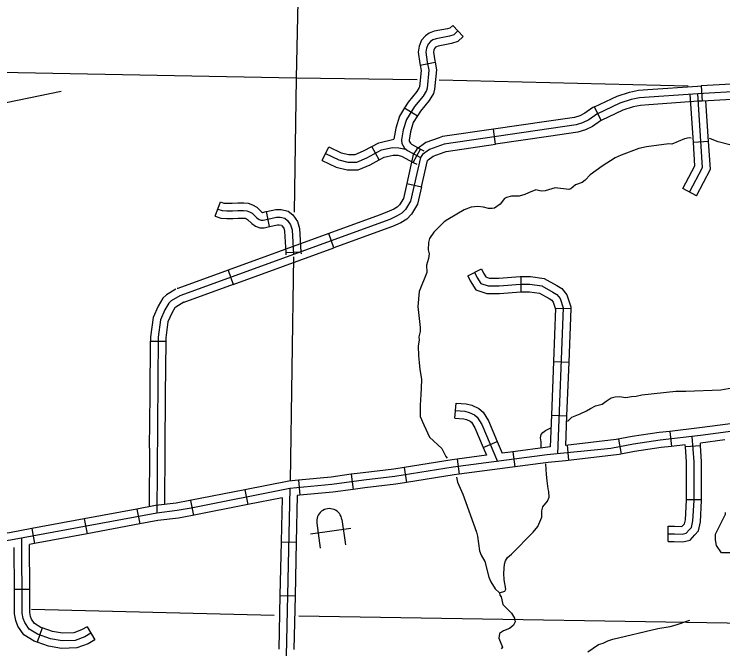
# Model space of a CAD drawing. Extents: x 1370567 to 1373900, y 377514 to 379648.
# Drawn here: x 1372062.3 to 1372261.9, y 378041.9 to 378220.6 of the extents above; entities that cross this region are included whole.
import ezdxf

# ---------------------------------------------------------------- set-up
doc = ezdxf.new("R2010")
doc.units = 0
doc.layers.add('Default', color=7, linetype='Continuous')

msp = doc.modelspace()

# ---------------------------------------------------------------- linework, layer by layer
at = {"layer": 'Default'}
for p, q in [((1372185.8, 378217.44), (1372188.71, 378214.29)), ((1372176.58, 378206.27), (1372180.79, 378207.08)), ((1372255.78, 378200.41), (1372256.02, 378196.13)), ((1372172.22, 378194.21), (1372175.86, 378191.95)), ((1372227.58, 378190.65), (1372225.73, 378194.52)), ((1372197.85, 378183.98), (1372197.23, 378188.22)), ((1372257.83, 378184.79), (1372253.56, 378184.51)), ((1372149.05, 378179.4), (1372150.92, 378183.26)), ((1372165.05, 378179.59), (1372163, 378183.35)), ((1372174.68, 378178.86), (1372176.7, 378182.64)), ((1372183.38, 378181.76), (1372183.38, 378181.76)), ((1372172.82, 378172.94), (1372177, 378171.99)), ((1372254.4, 378169.49), (1372250.61, 378171.49)), ((1372118.91, 378163.72), (1372120.36, 378167.76)), ((1372134.2, 378160.83), (1372133.3, 378165.02)), ((1372152.32, 378154.84), (1372150.86, 378158.87)), ((1372138.73, 378153.47), (1372143.01, 378153.7)), ((1372122.5, 378148.55), (1372123.97, 378144.53)), ((1372190.01, 378146.98), (1372193.85, 378148.9)), ((1372205.07, 378142.45), (1372205.07, 378146.74)), ((1372214.76, 378137.88), (1372219.04, 378137.72)), ((1372100.65, 378128.55), (1372104.93, 378128.51)), ((1372214.17, 378122.81), (1372218.45, 378122.64)), ((1372186.39, 378106.86), (1372186.71, 378111.13)), ((1372213.58, 378107.74), (1372217.86, 378107.57)), ((1372246.92, 378103.16), (1372247.4, 378098.9)), ((1372194.37, 378098.63), (1372198.31, 378100.31)), ((1372233.32, 378096.76), (1372232.53, 378100.97)), ((1372218.53, 378095), (1372218.09, 378099.27)), ((1372255.59, 378099.07), (1372251.31, 378098.78)), ((1372203.36, 378093.17), (1372202.8, 378097.42)), ((1372187.07, 378095.35), (1372187.63, 378091.1)), ((1372172.11, 378093.01), (1372172.78, 378088.78)), ((1372157.19, 378091.07), (1372157.78, 378086.82)), ((1372142.3, 378089.42), (1372142.69, 378085.15)), ((1372127.24, 378086.72), (1372128.08, 378082.52)), ((1372111.95, 378083.69), (1372112.78, 378079.49)), ((1372255.89, 378083.85), (1372251.6, 378083.85)), ((1372096.85, 378081.29), (1372097.64, 378077.08)), ((1372082.02, 378078.53), (1372082.8, 378074.32)), ((1372154.56, 378078.32), (1372155.54, 378071.24)), ((1372147.49, 378077.34), (1372148.47, 378070.26)), ((1372246.48, 378072.17), (1372246.48, 378076.46)), ((1372067.19, 378075.78), (1372067.97, 378071.56)), ((1372157.08, 378075.78), (1372145.76, 378074.21)), ((1372137.44, 378072.01), (1372141.73, 378071.92)), ((1372066.63, 378058.65), (1372062.34, 378058.62)), ((1372137.11, 378056.93), (1372141.4, 378056.83)), ((1372082.8, 378048.16), (1372084.96, 378044.46)), ((1372070.17, 378047.82), (1372068.77, 378043.77))]:
    msp.add_line(p, q, dxfattribs=at)
for points in [[(1372143.03, 378263.35), (1372141.72, 378202.54), (1372141.14, 378164.86)], [(1372187.26, 378215.87), (1372186.11, 378214.81), (1372184.89, 378214.41), (1372181.15, 378213.7), (1372180.15, 378213.33), (1372179.52, 378212.87), (1372178.86, 378212.13), (1372178.38, 378211.02), (1372178.23, 378209.91), (1372178.6, 378207.08), (1372179.03, 378204.85), (1372178.54, 378199.8), (1372178.37, 378199.12), (1372177.43, 378197.55), (1372174.97, 378194.58), (1372172.72, 378190.96), (1372171.8, 378188.02), (1372171.35, 378185.22), (1372171.43, 378184.16), (1372172.2, 378182.85), (1372173, 378182.19), (1372176.68, 378180.22)], [(1372185.8, 378217.44), (1372185, 378216.7), (1372184.35, 378216.49), (1372180.57, 378215.77), (1372179.13, 378215.24), (1372178.07, 378214.47), (1372177.03, 378213.3), (1372176.29, 378211.6), (1372176.07, 378209.9), (1372176.49, 378206.74), (1372176.58, 378206.27)], [(1372188.71, 378214.29), (1372187.22, 378212.92), (1372185.42, 378212.33), (1372181.72, 378211.63), (1372181.17, 378211.42), (1372180.97, 378211.28), (1372180.69, 378210.96), (1372180.46, 378210.44), (1372180.39, 378209.91), (1372180.72, 378207.42), (1372180.79, 378207.08)], [(1372141.72, 378202.54), (1371989.89, 378205.51), (1371916.75, 378206.87)], [(1372176.58, 378206.27), (1372176.87, 378204.75), (1372176.43, 378200.17), (1372176.37, 378199.95), (1372175.68, 378198.79), (1372173.23, 378195.83), (1372172.22, 378194.21)], [(1372180.79, 378207.08), (1372181.19, 378204.95), (1372180.66, 378199.44), (1372180.37, 378198.29), (1372179.18, 378196.3), (1372176.72, 378193.32), (1372175.86, 378191.95)], [(1372175.79, 378202.12), (1372141.72, 378202.54)], [(1372252.13, 378200.34), (1372181.93, 378202.01)], [(1372240.7, 378199.36), (1372254.69, 378200.34), (1372255.78, 378200.41)], [(1372270.84, 378201.27), (1372255.78, 378200.41)], [(1372075.48, 378198.8), (1372032.15, 378189.88)], [(1372225.73, 378194.52), (1372232.08, 378197.56), (1372235.53, 378198.67), (1372238.1, 378199.17), (1372240.7, 378199.36)], [(1372280.52, 378199.67), (1372254.82, 378198.21), (1372238.38, 378197.05), (1372236.07, 378196.59)], [(1372252.5, 378170.49), (1372256.16, 378177.39), (1372254.82, 378198.21)], [(1372253.56, 378184.51), (1372252.69, 378198.07)], [(1372236.07, 378196.59), (1372232.87, 378195.57), (1372226.33, 378192.43), (1372224.08, 378190.83), (1372222.36, 378190.01), (1372220.51, 378189.44), (1372183.39, 378184.04), (1372179.22, 378182.53), (1372177.28, 378181.13), (1372176.68, 378180.22), (1372173.88, 378167.95), (1372172.48, 378165.58), (1372171.48, 378164.58), (1372170.17, 378163.78), (1372168.06, 378162.84), (1372108.92, 378141.34)], [(1372256.02, 378196.13), (1372254.96, 378196.07), (1372241, 378195.08)], [(1372271.08, 378196.99), (1372256.02, 378196.13)], [(1372257.83, 378184.79), (1372257.1, 378196.19)], [(1372172.22, 378194.21), (1372170.75, 378191.85), (1372169.71, 378188.51), (1372169.2, 378185.4)], [(1372225.73, 378194.52), (1372225.24, 378194.28), (1372222.98, 378192.69), (1372221.58, 378192.01), (1372220.04, 378191.53), (1372212.16, 378190.39)], [(1372241, 378195.08), (1372238.66, 378194.92), (1372236.6, 378194.51), (1372233.66, 378193.57), (1372227.58, 378190.65)], [(1372175.86, 378191.95), (1372174.68, 378190.06), (1372173.89, 378187.52), (1372173.5, 378185.13), (1372173.53, 378184.82), (1372173.86, 378184.26), (1372174.2, 378183.98), (1372176.7, 378182.64)], [(1372212.16, 378190.39), (1372197.23, 378188.22)], [(1372227.58, 378190.65), (1372227.42, 378190.58), (1372225.17, 378188.98), (1372223.15, 378188.01), (1372220.98, 378187.34), (1372212.78, 378186.15)], [(1372197.23, 378188.22), (1372182.87, 378186.13), (1372181.92, 378185.79)], [(1372181.92, 378185.79), (1372178.21, 378184.44), (1372175.71, 378182.64), (1372174.68, 378181.07), (1372172.82, 378172.94)], [(1372252.94, 378185.69), (1372252.39, 378185.79), (1372251.05, 378185.51), (1372247.54, 378184.02), (1372246.65, 378184.05), (1372240.4, 378183.26), (1372238.23, 378182.8), (1372233.18, 378180.89), (1372231.55, 378180.18), (1372227.84, 378177.81), (1372224.53, 378175.36), (1372223.13, 378173.91), (1372222.24, 378173.25), (1372220.36, 378172.51), (1372219.07, 378171.4), (1372218.53, 378171.23), (1372214.65, 378171.74), (1372211.82, 378170.89), (1372210.68, 378170.75), (1372209.22, 378171.18), (1372207.14, 378170.29), (1372206.11, 378169.81), (1372204.54, 378169.41), (1372202.37, 378169.38), (1372200.89, 378169.01), (1372200.4, 378168.73), (1372199.12, 378167.07), (1372197.52, 378165.99), (1372196.89, 378165.88), (1372195.89, 378165.93), (1372194.46, 378166.28), (1372192.89, 378166.45), (1372191.01, 378166.31), (1372189.01, 378165.54), (1372184.41, 378162.83), (1372183.36, 378162.17), (1372180.47, 378159.24), (1372179.27, 378157.47), (1372178.93, 378156.35), (1372178.82, 378154.3), (1372179.13, 378153.13), (1372178.96, 378151.84), (1372178.39, 378149.96), (1372178.53, 378147.88), (1372176.33, 378142.54), (1372175.96, 378138.26), (1372176.61, 378132.43), (1372176.58, 378131.29)], [(1372212.78, 378186.15), (1372197.85, 378183.98)], [(1372163, 378183.35), (1372164.97, 378184.42), (1372169.2, 378185.4)], [(1372183.38, 378181.76), (1372183.92, 378181.95), (1372197.85, 378183.98)], [(1372250.61, 378171.49), (1372253.98, 378177.86), (1372253.56, 378184.51)], [(1372254.4, 378169.49), (1372258.34, 378176.93), (1372257.83, 378184.79)], [(1372279.61, 378185.16), (1372278.23, 378184.5), (1372275.89, 378184.3), (1372274.67, 378184.5), (1372273.04, 378184.42), (1372270.33, 378183.77), (1372268.39, 378183.51), (1372263.82, 378183.77), (1372260.51, 378184.69), (1372258.42, 378185.51), (1372258.06, 378185.58)], [(1372149.99, 378181.33), (1372153.66, 378179.55), (1372156.26, 378178.96), (1372158.75, 378178.96), (1372161.59, 378180.15), (1372165.74, 378182.4), (1372168.82, 378183.11), (1372170.59, 378182.99), (1372172.49, 378182.61)], [(1372150.92, 378183.26), (1372154.37, 378181.59), (1372156.5, 378181.11), (1372158.32, 378181.11), (1372160.67, 378182.08), (1372163, 378183.35)], [(1372176.7, 378182.64), (1372177.69, 378182.11)], [(1372165.05, 378179.59), (1372166.5, 378180.38), (1372168.99, 378180.95), (1372170.31, 378180.86), (1372171.32, 378180.66)], [(1372171.32, 378180.66), (1372174.68, 378178.86)], [(1372177, 378171.99), (1372178.69, 378179.37), (1372178.86, 378179.62), (1372180.23, 378180.62), (1372183.38, 378181.76)], [(1372149.05, 378179.4), (1372152.94, 378177.52), (1372156.02, 378176.82), (1372159.18, 378176.82), (1372162.52, 378178.21), (1372165.05, 378179.59)], [(1372174.68, 378178.86), (1372175.67, 378178.33)], [(1372172.82, 378172.94), (1372171.87, 378168.75), (1372170.78, 378166.9), (1372170.15, 378166.28), (1372169.17, 378165.68), (1372167.25, 378164.83), (1372165.03, 378164.02)], [(1372177, 378171.99), (1372175.9, 378167.14), (1372174.19, 378164.25), (1372172.81, 378162.88), (1372171.16, 378161.88), (1372168.86, 378160.85), (1372166.5, 378159.99)], [(1372120.36, 378167.76), (1372121.31, 378167.42), (1372122.26, 378167.35), (1372123.67, 378167.35), (1372125.22, 378167.44), (1372126.92, 378167.44), (1372128.2, 378167.38), (1372129.43, 378166.9), (1372130.56, 378166.3), (1372131.93, 378164.98), (1372132.23, 378164.77), (1372133.22, 378165), (1372133.3, 378165.02)], [(1372119.63, 378165.74), (1372120.87, 378165.3), (1372122.19, 378165.21), (1372123.73, 378165.21), (1372125.28, 378165.3), (1372126.86, 378165.3), (1372127.75, 378165.25), (1372128.54, 378164.94), (1372129.29, 378164.55), (1372130.57, 378163.31), (1372131.27, 378162.83), (1372131.85, 378162.61), (1372132.42, 378162.61), (1372133.7, 378162.92), (1372136.17, 378163.44), (1372137.18, 378163.44), (1372138.46, 378163.14), (1372139.21, 378162.56), (1372140.13, 378161.28), (1372140.53, 378159.87), (1372140.91, 378152.97)], [(1372133.3, 378165.02), (1372135.94, 378165.59), (1372137.43, 378165.59), (1372139.4, 378165.11), (1372140.76, 378164.07), (1372142.09, 378162.23), (1372142.66, 378160.22), (1372143.01, 378153.7)], [(1372165.03, 378164.02), (1372150.86, 378158.87)], [(1372118.91, 378163.72), (1372120.43, 378163.18), (1372122.12, 378163.07), (1372123.8, 378163.07), (1372125.34, 378163.15), (1372126.81, 378163.15), (1372127.29, 378163.13), (1372127.65, 378162.99), (1372128.02, 378162.8), (1372129.21, 378161.65), (1372130.27, 378160.92), (1372131.45, 378160.46), (1372132.67, 378160.46), (1372134.17, 378160.83), (1372134.2, 378160.83)], [(1372134.2, 378160.83), (1372136.39, 378161.3), (1372136.92, 378161.3), (1372137.52, 378161.16), (1372137.66, 378161.05), (1372138.17, 378160.34), (1372138.4, 378159.52), (1372138.73, 378153.47)], [(1372166.5, 378159.99), (1372152.32, 378154.84)], [(1372150.86, 378158.87), (1372136.68, 378153.71)], [(1372138.14, 378149.68), (1372152.32, 378154.84)], [(1372136.68, 378153.71), (1372122.5, 378148.55)], [(1372138.73, 378153.47), (1372138.77, 378152.85)], [(1372140.95, 378152.32), (1372139.95, 378089.24)], [(1372143.01, 378153.7), (1372143.05, 378153.09)], [(1372122.5, 378148.55), (1372108.32, 378143.4)], [(1372123.97, 378144.53), (1372138.14, 378149.68)], [(1372191.93, 378147.94), (1372192.6, 378146.6), (1372193.71, 378144.82), (1372195.72, 378144.15), (1372198.84, 378144.15), (1372204.86, 378144.59), (1372207.54, 378144.59), (1372210.88, 378144.15), (1372214, 378142.36), (1372215.12, 378141.69), (1372216.01, 378140.58), (1372216.9, 378137.9), (1372215.3, 378096.83)], [(1372193.85, 378148.9), (1372194.47, 378147.65), (1372195.12, 378146.61), (1372196.07, 378146.29), (1372198.76, 378146.29), (1372204.78, 378146.74), (1372205.07, 378146.74)], [(1372190.01, 378146.98), (1372190.73, 378145.55), (1372192.3, 378143.03), (1372195.37, 378142), (1372198.92, 378142), (1372204.94, 378142.45), (1372205.07, 378142.45)], [(1372205.07, 378146.74), (1372207.68, 378146.74), (1372211.58, 378146.22), (1372215.09, 378144.21), (1372216.55, 378143.33), (1372217.92, 378141.62), (1372219.06, 378138.21), (1372219.04, 378137.72)], [(1372123.97, 378144.53), (1372109.79, 378139.37)], [(1372107.81, 378143.17), (1372105.21, 378141.59), (1372104.17, 378140.66), (1372102.8, 378138.37), (1372101.39, 378135.18), (1372100.65, 378129.79), (1372100.65, 378128.55)], [(1372108.32, 378143.4), (1372108.19, 378143.35)], [(1372205.07, 378142.45), (1372207.39, 378142.45), (1372210.18, 378142.08), (1372212.92, 378140.51), (1372213.68, 378140.05), (1372214.1, 378139.54), (1372214.74, 378137.59), (1372214.76, 378137.88)], [(1372108.92, 378141.34), (1372106.49, 378139.87), (1372105.85, 378139.28), (1372104.71, 378137.38), (1372103.48, 378134.59), (1372102.8, 378129.64), (1372102.42, 378080.14)], [(1372110.03, 378139.5), (1372107.78, 378138.14), (1372107.52, 378137.91), (1372106.62, 378136.39), (1372105.56, 378134), (1372104.94, 378129.48), (1372104.93, 378128.51)], [(1372109.79, 378139.37), (1372109.66, 378139.32)], [(1372214.76, 378137.88), (1372214.17, 378122.81)], [(1372219.04, 378137.72), (1372218.45, 378122.64)], [(1372176.58, 378131.29), (1372176.27, 378129.78), (1372176.35, 378128.87), (1372176.06, 378127.22), (1372176.14, 378124.42), (1372176.31, 378122.52), (1372176.56, 378120.54), (1372176.97, 378117.82), (1372176.89, 378115.34), (1372176.8, 378113.53), (1372176.64, 378110.56), (1372176.64, 378107.34), (1372177.69, 378104.99), (1372179.28, 378101.49), (1372182.71, 378098.32), (1372183.88, 378096.03), (1372184.19, 378095.62)], [(1372100.53, 378113.46), (1372100.65, 378128.55)], [(1372104.93, 378128.51), (1372104.82, 378113.43)], [(1372214.17, 378122.81), (1372213.58, 378107.74)], [(1372218.45, 378122.64), (1372217.86, 378107.57)], [(1372231.5, 378112.9), (1372232.65, 378112.94), (1372234.52, 378112.64), (1372236.09, 378112.96), (1372237.43, 378113.05), (1372239.09, 378113.41), (1372248.65, 378114.5), (1372251.47, 378114.44), (1372261.25, 378114.86), (1372265.46, 378115.55), (1372267.78, 378115.43), (1372270.26, 378115.67), (1372271.94, 378116.08), (1372272.65, 378116.64), (1372275.86, 378118.24), (1372277.26, 378118.55), (1372280.33, 378118.89), (1372283.83, 378119.69), (1372286.28, 378120.6)], [(1372112.14, 378081.55), (1372108.18, 378080.85), (1372102.42, 378080.14), (1372061.25, 378072.49), (1372054.98, 378071.64), (1372043.39, 378069.35), (1372035.33, 378068.12), (1372031.16, 378067.9), (1372003.7, 378068.03), (1371994.43, 378068.55), (1371989.31, 378069.28), (1371988.89, 378116.82), (1371988.54, 378117.85), (1371987.77, 378118.51), (1371986.54, 378118.89), (1371925.97, 378114.12)], [(1372100.42, 378098.38), (1372100.53, 378113.46)], [(1372104.82, 378113.43), (1372104.7, 378098.34)], [(1372224.61, 378109.57), (1372226.01, 378110.31), (1372227.85, 378110.79), (1372228.98, 378111.63), (1372230.45, 378112.61), (1372231.5, 378112.9)], [(1372186.71, 378111.13), (1372189.57, 378110.92), (1372191.14, 378110.53), (1372193.09, 378109.62), (1372194.35, 378108.51), (1372195.84, 378106.09), (1372198.31, 378100.31)], [(1372186.55, 378109), (1372189.23, 378108.8), (1372190.42, 378108.5), (1372191.9, 378107.81), (1372192.7, 378107.11), (1372193.94, 378105.1), (1372198.39, 378094.68)], [(1372218.1, 378105.94), (1372219.33, 378107.18), (1372221.65, 378108.08), (1372223.44, 378108.96), (1372224.61, 378109.57)], [(1372292.14, 378106), (1372278.89, 378104.62), (1372271.81, 378104.14), (1372255.57, 378101.98), (1372244.23, 378100.7), (1372236.67, 378099.56), (1372230.3, 378098.37), (1372212.4, 378096.53), (1372185.91, 378093.04), (1372169.46, 378090.42), (1372160.78, 378089.4), (1372151.76, 378088.15), (1372139.91, 378087.04), (1372112.14, 378081.55)], [(1372186.39, 378106.86), (1372188.89, 378106.67), (1372189.7, 378106.47), (1372190.72, 378105.99), (1372191.04, 378105.71), (1372192.03, 378104.12), (1372194.37, 378098.63)], [(1372213.58, 378107.74), (1372213.23, 378098.8)], [(1372217.86, 378107.57), (1372217.53, 378099.21)], [(1372276.98, 378106.63), (1372271.6, 378106.27), (1372261.86, 378104.98)], [(1372210.67, 378098.6), (1372210.71, 378100.2), (1372210.52, 378101.31), (1372210.69, 378102.25), (1372211.14, 378102.79), (1372211.94, 378103.36), (1372213.44, 378104.12)], [(1372261.86, 378104.98), (1372255.31, 378104.11), (1372246.92, 378103.16)], [(1372246.92, 378103.16), (1372243.95, 378102.83), (1372236.31, 378101.68), (1372231.86, 378100.84)], [(1372198.31, 378100.31), (1372199.72, 378097.02)], [(1372231.86, 378100.84), (1372217.53, 378099.21)], [(1372246.48, 378074.32), (1372248.22, 378074.32), (1372250.43, 378074.24), (1372251.53, 378074.48), (1372252.4, 378075.42), (1372253.03, 378076.13), (1372253.43, 378077.95), (1372253.74, 378083.72), (1372253.74, 378094.62), (1372253.26, 378101.72)], [(1372262.42, 378100.73), (1372255.54, 378099.81)], [(1372100.42, 378098.38), (1372100.29, 378081.93)], [(1372104.7, 378098.34), (1372104.58, 378082.57)], [(1372194.37, 378098.63), (1372195.31, 378096.44)], [(1372213.23, 378098.8), (1372202.02, 378097.32)], [(1372247.4, 378098.9), (1372244.51, 378098.58), (1372237.02, 378097.45), (1372232.65, 378096.63)], [(1372251.28, 378099.34), (1372247.4, 378098.9)], [(1372251.31, 378098.78), (1372251.28, 378099.34)], [(1372251.6, 378083.85), (1372251.6, 378094.55), (1372251.31, 378098.78)], [(1372255.59, 378099.07), (1372255.54, 378099.81)], [(1372255.89, 378083.85), (1372255.89, 378094.69), (1372255.59, 378099.07)], [(1372195.31, 378096.44), (1372187.07, 378095.35)], [(1372202.02, 378097.32), (1372199.72, 378097.02)], [(1372232.65, 378096.63), (1372217.5, 378094.9)], [(1372187.07, 378095.35), (1372185.6, 378095.16), (1372172.11, 378093.01)], [(1372186.8, 378090.27), (1372187.16, 378088.87), (1372188.59, 378085.47), (1372192.5, 378074.73), (1372192.75, 378073.65), (1372193.35, 378069.48), (1372193.78, 378068.31), (1372194.81, 378066.54), (1372195.97, 378062.06), (1372196.49, 378060.83), (1372197.77, 378058.83), (1372198.94, 378057.74), (1372200.43, 378058.2), (1372200.74, 378058.71), (1372200.29, 378061.31), (1372200.2, 378063.22), (1372200.34, 378065.76), (1372200.66, 378066.71), (1372201.23, 378067.68), (1372202.31, 378068.59), (1372208.43, 378074.75), (1372209.71, 378076.41), (1372210.91, 378078.97), (1372210.91, 378080.8), (1372211.17, 378081.94), (1372212.48, 378083.48), (1372212.94, 378084.62), (1372212.85, 378086.22), (1372212.65, 378087.02), (1372212.4, 378089.19), (1372212.24, 378091.02), (1372212, 378093.98)], [(1372217.5, 378094.9), (1372212.65, 378094.4), (1372202.58, 378093.07)], [(1372172.11, 378093.01), (1372169.17, 378092.54), (1372160.51, 378091.52), (1372157.19, 378091.07)], [(1372202.58, 378093.07), (1372187.63, 378091.1)], [(1372157.19, 378091.07), (1372151.52, 378090.28), (1372142.3, 378089.42)], [(1372187.63, 378091.1), (1372186.21, 378090.91), (1372172.78, 378088.78)], [(1372142.3, 378089.42), (1372139.61, 378089.17), (1372127.24, 378086.72)], [(1372172.78, 378088.78), (1372169.76, 378088.3), (1372161.06, 378087.27), (1372157.78, 378086.82)], [(1372127.24, 378086.72), (1372111.74, 378083.65)], [(1372139.91, 378087.04), (1372136.45, 377928.36)], [(1372157.78, 378086.82), (1372152.01, 378086.02), (1372142.69, 378085.15)], [(1372137.71, 378084.42), (1372128.08, 378082.52)], [(1372137.71, 378084.42), (1372137.44, 378072.01)], [(1372142.01, 378085.09), (1372141.73, 378071.92)], [(1372142.69, 378085.15), (1372142.01, 378085.09)], [(1372111.77, 378083.66), (1372107.86, 378082.97), (1372102.09, 378082.26), (1372096.85, 378081.29)], [(1372128.08, 378082.52), (1372112.53, 378079.44)], [(1372246.48, 378072.17), (1372248.18, 378072.17), (1372250.62, 378072.09), (1372252.65, 378072.52), (1372253.99, 378073.99), (1372255.01, 378075.13), (1372255.56, 378077.66), (1372255.89, 378083.66), (1372255.89, 378083.85)], [(1372246.48, 378076.46), (1372248.26, 378076.46), (1372250.24, 378076.39), (1372250.41, 378076.43), (1372250.81, 378076.86), (1372251.06, 378077.14), (1372251.3, 378078.24), (1372251.6, 378083.78), (1372251.6, 378083.85)], [(1372096.85, 378081.29), (1372082.02, 378078.53)], [(1372267.27, 378068.87), (1372265.44, 378069.41), (1372265.27, 378069.41), (1372265.06, 378069.38), (1372263.73, 378068.94), (1372261.44, 378068.94), (1372260.07, 378071), (1372259.81, 378072.65), (1372259.81, 378074.23), (1372260.51, 378075.74), (1372261.39, 378077.42), (1372262.58, 378079.87), (1372262.64, 378080.27)], [(1372082.02, 378078.53), (1372067.19, 378075.78)], [(1372112.51, 378079.44), (1372108.5, 378078.73), (1372102.75, 378078.03), (1372097.64, 378077.08)], [(1372097.64, 378077.08), (1372082.8, 378074.32)], [(1372067.19, 378075.78), (1372060.91, 378074.61), (1372054.62, 378073.75), (1372052.29, 378073.29)], [(1372082.8, 378074.32), (1372067.97, 378071.56)], [(1372083.88, 378046.31), (1372082.17, 378045.31), (1372079.47, 378044.32), (1372075.77, 378044.18), (1372072.5, 378044.74), (1372068.8, 378046.03), (1372066.52, 378047.45), (1372065.24, 378049.3), (1372064.82, 378050.44), (1372064.53, 378052), (1372064.39, 378073.08)], [(1372137.44, 378072.01), (1372137.11, 378056.93)], [(1372062.34, 378058.62), (1372062.26, 378070.47)], [(1372067.97, 378071.56), (1372066.54, 378071.3)], [(1372066.63, 378058.65), (1372066.54, 378071.3)], [(1372141.73, 378071.92), (1372141.4, 378056.83)], [(1372068.77, 378043.77), (1372067.87, 378044.08), (1372065.01, 378045.87), (1372063.33, 378048.3), (1372062.74, 378049.87), (1372062.39, 378051.8), (1372062.34, 378058.62)], [(1372070.17, 378047.82), (1372069.73, 378047.97), (1372068.03, 378049.03), (1372067.16, 378050.3), (1372066.89, 378051.01), (1372066.67, 378052.2), (1372066.63, 378058.65)], [(1372137.11, 378056.93), (1372136.79, 378041.85)], [(1372141.4, 378056.83), (1372141.07, 378041.75)], [(1372198.94, 378057.74), (1372199.09, 378057.06), (1372199.43, 378056.57), (1372199.91, 378054.37), (1372202.37, 378052), (1372203.17, 378050.58), (1372203.37, 378049.55), (1372202.88, 378048.64), (1372202.19, 378047.89), (1372201.74, 378047.61), (1372200.08, 378047.04), (1372198.91, 378046.27), (1372198.74, 378044.93), (1372199.17, 378044.01), (1372199.82, 378042.41), (1372199.42, 378041.9)], [(1372067.16, 378053.07), (1372135.5, 378051.39)], [(1372142.46, 378051.25), (1372291.78, 378048.77)], [(1372082.8, 378048.16), (1372081.25, 378047.26), (1372079.05, 378046.45), (1372075.91, 378046.33), (1372073.04, 378046.83), (1372070.17, 378047.82)], [(1372223.83, 378041.11), (1372226.8, 378043.14), (1372228.14, 378043.56), (1372229.43, 378044.19), (1372230.83, 378044.68), (1372243.59, 378047.66), (1372247.04, 378048.2), (1372248.73, 378048.72)], [(1372248.73, 378048.72), (1372252.55, 378050.03)], [(1372084.96, 378044.46), (1372083.09, 378043.37), (1372079.89, 378042.19), (1372075.63, 378042.03), (1372071.96, 378042.66), (1372068.77, 378043.77)]]:
    msp.add_lwpolyline(points, dxfattribs=at)
msp.add_arc((1372151.03, 378077.83), 3.57, 7.8974, 187.8974, dxfattribs=at)

doc.saveas('drawing.dxf')
